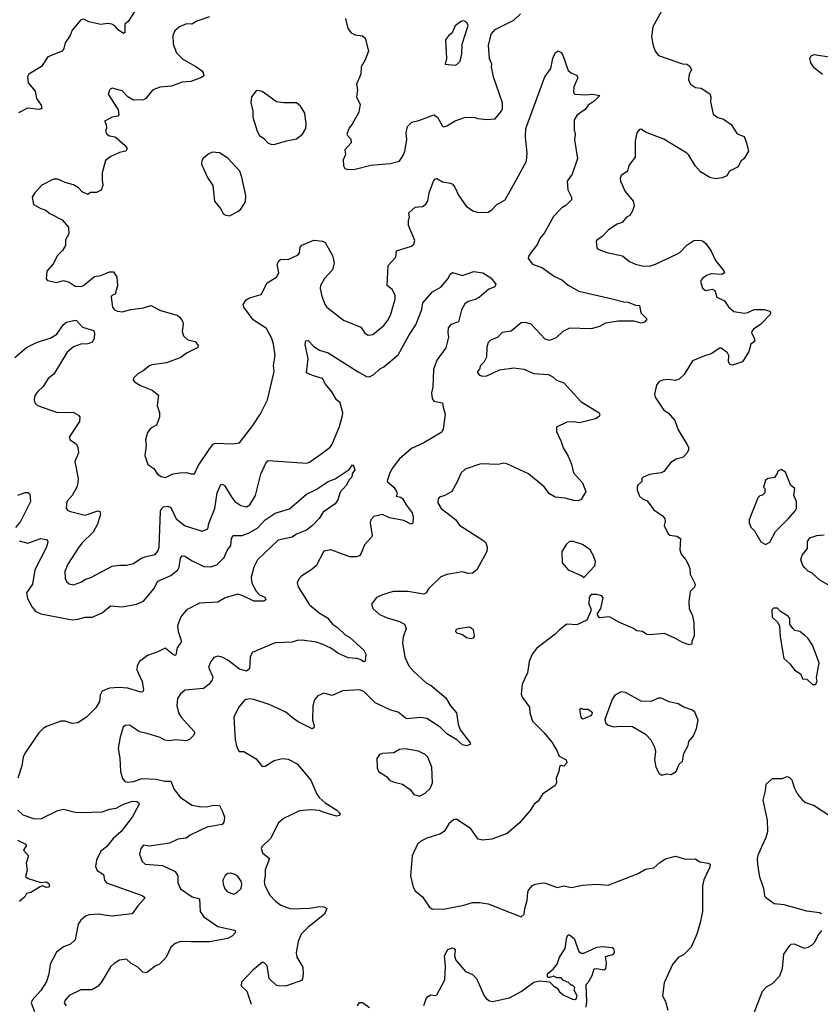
# Model space of a CAD drawing. Extents: x 1839239 to 1929705, y 762242 to 910352.
# Tile 396 of 429: x 1911158 to 1916759, y 882785 to 889676. Entities that reach past the tile are written whole.
import ezdxf

# ---------------------------------------------------------------- set-up
doc = ezdxf.new("R2010")
doc.units = 0

msp = doc.modelspace()

# ---------------------------------------------------------------- linework, layer by layer
at = {"layer": '0CON10XD'}
for points in [[(1915671.2, 889778.8), (1915588, 889625), (1915577.5, 889555), (1915589.2, 889495), (1915604.2, 889455), (1915626.7, 889425), (1915795, 889367.1), (1915825, 889364), (1915845, 889350), (1915857.5, 889325), (1915841.2, 889295), (1915836.7, 889255), (1915850, 889225), (1915885, 889202.5), (1915925, 889197.5), (1915985, 889157.5), (1915993.3, 889135), (1915991.7, 889101.7), (1916010, 889015), (1916042.3, 888992.3), (1916080.7, 888980.7), (1916135, 888943.3), (1916178.3, 888878.3), (1916225, 888857.5), (1916242.5, 888815), (1916256.7, 888755), (1916226.4, 888703.6), (1916202.5, 888685), (1916183, 888647), (1916123.6, 888616.4), (1916105, 888582.5), (1916071.7, 888568.3), (1916025, 888562.5), (1915985, 888572.5), (1915921.7, 888611.7), (1915885, 888650), (1915838.7, 888728.7), (1915825, 888740.8), (1915665, 888839.4), (1915535, 888888.8), (1915505, 888910), (1915493.6, 888906.4), (1915476.4, 888883.6), (1915462.9, 888825), (1915463.1, 888715), (1915419.2, 888655), (1915408.8, 888615), (1915366.2, 888585), (1915358, 888565), (1915361.2, 888545), (1915393.6, 888473.6), (1915450.6, 888405), (1915455.7, 888374.3), (1915445, 888337.5), (1915426.7, 888305), (1915403.3, 888295), (1915372.5, 888257.5), (1915336.7, 888245), (1915276.7, 888205), (1915231.7, 888158.3), (1915195, 888132.5), (1915190, 888125), (1915195, 888080), (1915208.3, 888068.3), (1915265, 888046.7), (1915375, 888023.3), (1915425, 887983.8), (1915465, 887964), (1915513, 887953), (1915565, 887952.2), (1915605, 887964.3), (1915755, 888035.6), (1915775, 888047.5), (1915825, 888098), (1915875, 888130.8), (1915914.1, 888134.1), (1915935, 888128), (1915959.1, 888109.1), (1915995, 888056.7), (1916025, 887990), (1916085, 887917.5), (1916087.5, 887905), (1916073, 887893), (1915995, 887897.5), (1915963.3, 887885), (1915935, 887863.8), (1915921.4, 887845), (1915935, 887796.7), (1915955, 887781.2), (1916005, 887790), (1916020, 887780), (1916034.1, 887734.1), (1916087.9, 887707.9), (1916115.8, 887665.8), (1916155, 887634.2), (1916225, 887621.1), (1916252.7, 887627.3), (1916295, 887648.8), (1916365, 887648.8), (1916405, 887636.7), (1916410, 887625), (1916408, 887612), (1916342.5, 887545), (1916290.8, 887509.2), (1916280, 887495), (1916277.5, 887485), (1916297.5, 887445), (1916297.5, 887425), (1916273.9, 887406.1), (1916259.2, 887355), (1916215, 887281.2), (1916145, 887258.8), (1916125, 887262.5), (1916116.7, 887285), (1916118, 887325), (1916108.8, 887345), (1916065, 887376.7), (1916055, 887376.7), (1915995, 887336.7), (1915945, 887321.2), (1915865, 887288), (1915806.8, 887193.2), (1915770.7, 887159.3), (1915745, 887150), (1915695, 887157.5), (1915655, 887153.3), (1915632.5, 887145), (1915611.7, 887118.3), (1915600, 887055), (1915603.8, 887035), (1915664.1, 886944.1), (1915693.9, 886923.9), (1915740.7, 886870.7), (1915763.8, 886805), (1915825.7, 886705), (1915835.8, 886685), (1915837.5, 886665), (1915828, 886645), (1915800, 886615), (1915750.5, 886599.5), (1915714.1, 886575.9), (1915665, 886513.3), (1915645, 886503.8), (1915565, 886492.5), (1915520, 886475), (1915510, 886465), (1915510, 886445), (1915481.7, 886418.3), (1915477.5, 886405), (1915477.5, 886385), (1915495, 886342.5), (1915515, 886323.3), (1915547.7, 886307.7), (1915593.3, 886245), (1915655, 886203.3), (1915670, 886185), (1915673.3, 886165), (1915667.5, 886135), (1915695, 886077.5), (1915705, 886067.5), (1915755, 886061.2), (1915780, 886045), (1915776.7, 885965), (1915786.4, 885936.4), (1915818.8, 885895), (1915833.8, 885865), (1915846.2, 885835), (1915848, 885795), (1915883.8, 885725), (1915878.8, 885705), (1915848.8, 885675), (1915840, 885605), (1915842, 885555), (1915865.8, 885505), (1915874, 885455), (1915876, 885365), (1915860, 885325), (1915860, 885305), (1915840.7, 885300.7), (1915795, 885316.7), (1915745, 885346.2), (1915669.3, 885379.3), (1915565, 885370), (1915545, 885373.3), (1915515, 885393.3), (1915475, 885400), (1915447.7, 885417.7), (1915349.3, 885459.3), (1915285, 885496.7), (1915215, 885490), (1915197.5, 885515), (1915223.3, 885555), (1915240.7, 885630.7), (1915230, 885645), (1915195, 885653.3), (1915155, 885652.5), (1915142.5, 885635), (1915138.8, 885585), (1915153.3, 885555), (1915153, 885537), (1915125, 885472.5), (1915055, 885440), (1914985, 885446.7), (1914934.1, 885405.9)], [(1911963.8, 889736.2), (1911916.8, 889663.2), (1911892.5, 889645), (1911893, 889587), (1911885, 889580), (1911847.5, 889605), (1911824.1, 889634.1), (1911802.5, 889645), (1911775, 889648.6), (1911725, 889641.4), (1911640.8, 889660.8), (1911605, 889678.6), (1911585, 889675.8), (1911525, 889603.3), (1911510, 889565), (1911475.8, 889515), (1911466, 889475), (1911455, 889456.2), (1911354.2, 889415.8), (1911311.2, 889348.8), (1911222.5, 889295), (1911211.9, 889275), (1911216.9, 889235), (1911265, 889176.7), (1911274.4, 889125), (1911308.2, 889078.2), (1911312.9, 889055), (1911295, 889047.5), (1911212.4, 889057.6), (1911150, 889025)], [(1912485, 889695.7), (1912396.7, 889665), (1912362.5, 889645), (1912325, 889647.1), (1912275, 889627.1), (1912242.4, 889597.6), (1912230, 889565), (1912231.4, 889505), (1912255.8, 889445), (1912300.2, 889400.2), (1912389.5, 889349.5), (1912429.3, 889319.3), (1912442, 889305), (1912445, 889283.3), (1912429.1, 889270.9), (1912355, 889244.3), (1912295, 889239.2), (1912219.7, 889210.3), (1912137.3, 889202.7), (1912086.4, 889183.6), (1912040, 889125), (1912025, 889114.2), (1911955, 889112.9), (1911915, 889136), (1911875, 889178), (1911805, 889196.7), (1911795, 889193.3), (1911785, 889182.5), (1911777.5, 889155), (1911836.2, 889065), (1911846.2, 889045), (1911850.7, 889009.3), (1911845, 889000), (1911805, 888993.8), (1911750, 888965), (1911762.5, 888945), (1911764, 888916), (1911758.9, 888895), (1911766.9, 888875), (1911785, 888863.6), (1911826.7, 888856.7), (1911896.7, 888795), (1911910, 888775), (1911900, 888755), (1911855, 888745.8), (1911795, 888719.2), (1911759.1, 888690.9), (1911735.8, 888605), (1911734, 888555), (1911740, 888515), (1911727.7, 888482.3), (1911695, 888467.5), (1911653, 888467), (1911635, 888452.5), (1911595, 888471.2), (1911570.3, 888500.3), (1911535, 888520), (1911475, 888537.1), (1911425, 888560), (1911395, 888560.6), (1911312.7, 888517.3), (1911264.2, 888465), (1911245.8, 888435), (1911255, 888383.8), (1911305, 888354), (1911335, 888346), (1911369.1, 888319.1), (1911455, 888275.7), (1911499.5, 888225), (1911502.6, 888177.4), (1911477.5, 888135), (1911478.1, 888095), (1911458.3, 888061.7), (1911422.5, 888025), (1911392.3, 887967.7), (1911348.8, 887915), (1911343.3, 887863.3), (1911351.7, 887851.7), (1911415, 887836.7), (1911465, 887850.6), (1911505, 887840), (1911545, 887810), (1911585, 887809.4), (1911605, 887815.8), (1911682, 887878), (1911725, 887886.7), (1911785, 887910.6), (1911815, 887912.5), (1911838.5, 887875), (1911843.1, 887815), (1911825, 887756.2), (1911802.5, 887745), (1911796.7, 887735), (1911806.2, 887665), (1911820, 887645), (1911842.5, 887635), (1911875, 887631.9), (1911935, 887648), (1912025, 887659.2), (1912075, 887675.6), (1912141.9, 887641.9), (1912258.4, 887608.4), (1912277.1, 887595), (1912297.5, 887565), (1912300.8, 887545), (1912294, 887495), (1912302.7, 887462.7), (1912335, 887435.8), (1912385, 887423.8), (1912406.7, 887395), (1912405, 887382.5), (1912325, 887342.9), (1912285, 887312.5), (1912185, 887274.2), (1912085, 887261.2), (1912065, 887253.3), (1912022.3, 887217.7), (1911985, 887196.7), (1911955, 887167.5), (1911952.5, 887155), (1911961.7, 887141.7), (1912002.5, 887115), (1912085, 887083.3), (1912129.3, 887049.3), (1912119.2, 886975), (1912136, 886925), (1912135.8, 886895), (1912115, 886837.5), (1912075, 886816.2), (1912052.7, 886787.3), (1912037.5, 886735), (1912043.8, 886695), (1912033.3, 886625), (1912054, 886564), (1912095.9, 886535.9), (1912122.5, 886495), (1912148.3, 886478.3), (1912175, 886472.9), (1912232.6, 886497.4), (1912275, 886504.4), (1912325, 886506.9), (1912357.7, 886497.7), (1912381.8, 886498.2), (1912405.6, 886554.4), (1912487.1, 886675), (1912510.6, 886705), (1912525, 886713.3), (1912645, 886707.1), (1912695.5, 886714.5), (1912790, 886835), (1912841.8, 886918.2), (1912891.4, 887015), (1912938.6, 887215), (1912933.1, 887255), (1912945.6, 887325), (1912933.6, 887405), (1912920.9, 887445), (1912885, 887514.2), (1912791.9, 887575), (1912726.2, 887665), (1912721.7, 887681.7), (1912742.5, 887715), (1912765, 887730.6), (1912848.3, 887751.7), (1912890, 887835), (1912954, 887875), (1912971.9, 887905), (1912959.4, 887965), (1912970.7, 887989.3), (1912985, 888000.8), (1913035, 887998.5), (1913105, 888031.1), (1913114.6, 888045.4), (1913119.4, 888085), (1913131.1, 888098.9), (1913215, 888132.2), (1913275.2, 888125.2), (1913295, 888115.6), (1913345.5, 888025.5), (1913357.8, 887975), (1913345.3, 887924.7), (1913290, 887865), (1913262.5, 887815), (1913260.8, 887795), (1913272.1, 887742.1), (1913292, 887685), (1913306.7, 887665), (1913422.9, 887572.9), (1913544.1, 887524.1), (1913573, 887483), (1913595, 887468.6), (1913627.3, 887472.7), (1913705, 887536), (1913735.7, 887575), (1913754.2, 887615), (1913785, 887720), (1913784, 887746), (1913765, 887784.4), (1913728.6, 887815), (1913735.7, 887955), (1913790, 888015), (1913795, 888057.5), (1913898.7, 888091.3), (1913916, 888105), (1913921.2, 888131.2), (1913878.6, 888235), (1913878.3, 888271.7), (1913885.7, 888295), (1913880, 888325), (1913925, 888362.9), (1913975, 888369.2), (1914000, 888385), (1914012.1, 888407.9), (1914023.5, 888465), (1914052.5, 888545), (1914065, 888563.3), (1914075, 888563.8), (1914115, 888540.6), (1914172.7, 888532.7), (1914185, 888526), (1914202.5, 888505), (1914226.9, 888446.9), (1914280.7, 888370.7), (1914328, 888338), (1914365, 888325.6), (1914435, 888329.4), (1914460, 888345), (1914495, 888383.1), (1914555, 888415.8), (1914632.6, 888557.4), (1914702.3, 888685), (1914707.5, 888745), (1914695.7, 888855), (1914699.1, 888915), (1914831.2, 889275), (1914872.5, 889335), (1914887.5, 889405), (1914905, 889444), (1914925, 889458), (1914945.9, 889445.9), (1914957.5, 889427.5), (1914995, 889320), (1915015, 889304), (1915056.7, 889285), (1915059.2, 889265), (1915034.2, 889205), (1915033.3, 889165), (1915042.5, 889155), (1915115, 889149.2), (1915165, 889155.6), (1915216.4, 889146.4), (1915177.5, 889105), (1915135, 889077.5), (1915112.7, 889047.3), (1915077.1, 889022.9), (1915054.4, 889005.6), (1915038, 888975), (1915038, 888905), (1915043.8, 888875), (1915040, 888835), (1915060, 888705), (1915022.5, 888595), (1914987.1, 888545), (1914991.4, 888485), (1915018, 888435), (1915018, 888415), (1914978.6, 888375), (1914950.9, 888359.1), (1914892.4, 888297.6), (1914828.6, 888185), (1914797.5, 888145), (1914781.4, 888105), (1914718.8, 888025), (1914716.2, 888005), (1914745, 887964), (1914815, 887938.6), (1914898.5, 887878.5), (1914950, 887855), (1914995, 887817.5), (1915070, 887775), (1915303.6, 887723.6), (1915385, 887700.4), (1915415, 887698.5), (1915465, 887677.5), (1915495, 887676), (1915504.1, 887624.1), (1915543.3, 887585), (1915543.3, 887575), (1915529.7, 887560.3), (1915505, 887552.9), (1915456, 887566), (1915345, 887566.7), (1915255, 887551.4), (1915215, 887529.4), (1915155, 887513.1), (1915005, 887516.4), (1914957.1, 887495), (1914911.2, 887448.8), (1914865, 887432), (1914835, 887440), (1914735, 887544), (1914695, 887555.8), (1914665, 887553.8), (1914595, 887496.7), (1914532.3, 887487.7), (1914502.5, 887455), (1914450.3, 887429.7), (1914434.3, 887415.7), (1914426, 887385), (1914423.8, 887315), (1914408.3, 887281.7), (1914382.5, 887255), (1914375, 887230), (1914360, 887215), (1914360, 887205), (1914375, 887187.5), (1914395, 887181.2), (1914425, 887184), (1914465, 887201.2), (1914514.2, 887225.8), (1914615, 887240), (1914685, 887230.8), (1914755, 887199.4), (1914855, 887192.9), (1914887, 887177), (1914914.3, 887154.3), (1914965, 887134), (1915083.8, 887005), (1915211.2, 886925), (1915216.2, 886915), (1915210.7, 886899.3), (1915186.4, 886883.6), (1915075, 886855.8), (1915035, 886861.9), (1914985, 886858.9), (1914914, 886825), (1914914.2, 886795), (1914946.5, 886725), (1914960, 886680), (1914995, 886622.5), (1915018, 886565), (1915033.3, 886505), (1915094, 886434), (1915117.8, 886375), (1915085, 886318.5), (1915065, 886307.7), (1915035, 886312.2), (1914975, 886326.7), (1914903.3, 886335), (1914865, 886358.8), (1914826.7, 886406.7), (1914716.9, 886496.9), (1914565, 886568.6), (1914545, 886571.2), (1914505, 886563.3), (1914385, 886566.7), (1914275, 886531.2), (1914245.9, 886504.1), (1914219.1, 886440.9), (1914181.2, 886375), (1914132.5, 886345), (1914095.9, 886334.1), (1914086.1, 886323.9), (1914083.8, 886295), (1914106.2, 886255), (1914207.8, 886177.8), (1914235, 886138.8), (1914405, 886029.4), (1914417.9, 886015), (1914427.9, 885985), (1914427, 885955), (1914355, 885826.7), (1914325, 885801.4), (1914295, 885801.2), (1914255, 885812), (1914145, 885792.2), (1914105, 885775.8), (1914017, 885693), (1914002.5, 885665), (1913985, 885656.7), (1913873.9, 885673.9), (1913770, 885675), (1913695, 885651.2), (1913655, 885631.2), (1913620, 885585), (1913627.5, 885555), (1913672.5, 885515), (1913721.2, 885491.2), (1913814.3, 885464.3), (1913848.8, 885445), (1913862, 885415), (1913840.8, 885355), (1913835.8, 885315), (1913851.4, 885215), (1913880, 885155), (1913914.3, 885115), (1914000.8, 885035), (1914037.5, 885017.5), (1914139.7, 884929.7), (1914170.8, 884875), (1914214.2, 884825), (1914225.7, 884745.7), (1914239.4, 884705), (1914310, 884615), (1914312.5, 884605), (1914285, 884594), (1914255, 884600.8), (1914216.2, 884636.2), (1914145, 884678.8), (1914099.5, 884725), (1914005, 884784.5), (1913965, 884793.3), (1913865, 884782.9), (1913805, 884829.2), (1913755, 884844.3), (1913645, 884894.3), (1913565.8, 884975), (1913535, 884985.6), (1913415, 884979.2), (1913345, 884946.7), (1913285, 884963.3), (1913243.8, 884945), (1913220, 884915), (1913209.2, 884875), (1913207.1, 884775), (1913217.5, 884735), (1913215, 884720), (1913205, 884712.5), (1913105, 884762), (1913065, 884792)], [(1913436.2, 889685), (1913453.3, 889615), (1913477.5, 889585), (1913505, 889570), (1913555, 889563.3), (1913575, 889547.5), (1913599.2, 889455), (1913575.5, 889394.5), (1913545.7, 889345), (1913544.4, 889295), (1913513.8, 889225), (1913520.8, 889185), (1913513.9, 889133.9), (1913540, 889085), (1913531.2, 889028.8), (1913483.3, 888945), (1913461.7, 888918.3), (1913447.5, 888875), (1913450, 888865), (1913475, 888840), (1913477.5, 888815), (1913433.3, 888765), (1913436.4, 888733.6), (1913420, 888695), (1913423.6, 888653.6), (1913432.5, 888635), (1913455, 888626.7), (1913505, 888630), (1913615, 888657.1), (1913749.4, 888670.6), (1913815, 888686), (1913845.5, 888735), (1913851.5, 888755), (1913867.1, 888835), (1913861.4, 888885), (1913870.7, 888929.3), (1913900.5, 888959.5), (1913950.5, 888969.5), (1914055, 889009.4), (1914081.4, 888995), (1914115, 888930), (1914126.1, 888926.1), (1914146.6, 888933.4), (1914205, 888969.2), (1914269.3, 888990.7), (1914335, 888993.3), (1914363.6, 888983.6), (1914425, 888976.7), (1914485, 888982.5), (1914525, 889032.5), (1914535.8, 889055), (1914535.8, 889095), (1914472.2, 889275), (1914457.5, 889345), (1914460, 889365), (1914443.8, 889405), (1914436.9, 889495), (1914455.6, 889574.4), (1914485, 889607.1), (1914615, 889672), (1914662.4, 889717.6)], [(1914205, 889357.5), (1914215, 889362.5), (1914240, 889385), (1914250.8, 889435), (1914253.8, 889505), (1914296, 889635), (1914287, 889657), (1914265, 889668.8), (1914247.5, 889665), (1914205, 889632.5), (1914182.5, 889585), (1914157, 889563), (1914137.5, 889535), (1914143.3, 889405), (1914133.3, 889365), (1914205, 889357.5)], [(1916773.2, 889293.2), (1916715, 889338.8), (1916692, 889375), (1916685, 889407.5), (1916695.9, 889424.1), (1916715, 889432), (1916835.8, 889414.2)], [(1912922.3, 888802.3), (1912945, 888803.8), (1913025, 888828), (1913095, 888841.2), (1913136.7, 888875), (1913160, 888915), (1913161.9, 888945), (1913151.9, 889021.9), (1913121.7, 889071.7), (1913095, 889093.8), (1913005, 889094.2), (1912955, 889102), (1912855, 889172.5), (1912825, 889180), (1912813, 889177), (1912780, 889135), (1912774.1, 889095.9), (1912789.2, 889035), (1912789.2, 888995), (1912818.6, 888895), (1912835, 888866.2), (1912866.2, 888845), (1912895, 888811.2), (1912922.3, 888802.3)], [(1912625, 888303.3), (1912685, 888333.3), (1912705, 888350), (1912738.3, 888401.7), (1912740.8, 888445), (1912712, 888575), (1912698.8, 888615), (1912615, 888705.8), (1912555, 888744), (1912505, 888748), (1912476.7, 888735), (1912441.2, 888705), (1912431.7, 888688.3), (1912430.8, 888665), (1912471.1, 888571.1), (1912508.6, 888515), (1912520, 888405), (1912562.5, 888355), (1912580.7, 888320.7), (1912595, 888310), (1912625, 888303.3)], [(1911125, 887311.9), (1911205, 887380.9), (1911275, 887417.5), (1911375, 887449.6), (1911418.6, 887475), (1911465, 887543.3), (1911485, 887558.8), (1911545, 887573.8), (1911555, 887571.2), (1911596.2, 887525), (1911675, 887500.8), (1911680.9, 887485), (1911677.8, 887445), (1911665, 887418.6), (1911635, 887406.4), (1911585, 887404.4), (1911535, 887386.5), (1911489.7, 887350.3), (1911395.7, 887194.3), (1911356.4, 887165), (1911321.5, 887108.5), (1911285, 887074), (1911264.3, 887045), (1911258, 887015), (1911264.2, 886995), (1911282, 886975), (1911415, 886928.9), (1911536.2, 886926.2), (1911568.7, 886908.7), (1911579.2, 886895), (1911575.8, 886865), (1911503.8, 886755), (1911510, 886735), (1911555, 886706.2), (1911565.7, 886685), (1911568.6, 886645), (1911544.5, 886585), (1911567.3, 886465), (1911565.5, 886435), (1911556.5, 886405), (1911525, 886345.8), (1911487.5, 886305), (1911483.5, 886255), (1911495, 886241.4), (1911513.2, 886233.2), (1911615, 886208.6), (1911705, 886239.2), (1911718.8, 886235), (1911722.9, 886215), (1911702.7, 886145), (1911671, 886089), (1911594.2, 886015.8), (1911570.5, 885985), (1911495, 885866), (1911474.3, 885815), (1911475.7, 885765), (1911484.5, 885744.5), (1911505, 885727.1), (1911535, 885721.9), (1911585, 885738.6), (1911618.7, 885761.3), (1911655, 885772.3), (1911805, 885850.5), (1911855, 885859.4), (1911905, 885858), (1911955, 885870), (1912005, 885905.8), (1912032.4, 885917.6), (1912106.4, 885933.6), (1912124.5, 885955.5), (1912134.6, 885985.4), (1912143.7, 886236.3), (1912148.6, 886251.4), (1912165, 886266), (1912195, 886272), (1912215, 886261.2), (1912252.5, 886182.5), (1912315, 886133.5), (1912435, 886096), (1912475, 886113.3), (1912480.7, 886150.7), (1912522.9, 886255), (1912538.6, 886365), (1912565, 886422), (1912575, 886425.8), (1912591.4, 886415), (1912641.2, 886331.2), (1912664, 886305), (1912705.7, 886275.7), (1912745, 886266), (1912768.6, 886281.4), (1912807.8, 886345), (1912844.4, 886495), (1912878.7, 886571.3), (1912895, 886591.2), (1913165, 886572.5), (1913185, 886580), (1913275, 886641.4), (1913329.2, 886685), (1913345, 886706.2), (1913395, 886828.8), (1913416.3, 886905), (1913418.8, 886925), (1913398.8, 886995), (1913375, 887016.5), (1913341.1, 887071.1), (1913297.5, 887125), (1913276.9, 887165), (1913206.7, 887185), (1913163.8, 887205), (1913176.7, 887305), (1913156.1, 887403.9), (1913160.5, 887429.5), (1913175, 887431.2), (1913215, 887388.8), (1913254.3, 887364.3), (1913315, 887343.8), (1913525, 887212.5), (1913585, 887178), (1913605, 887176), (1913635, 887192.9), (1913675, 887230.6), (1913705, 887245.6), (1913805, 887329.4), (1913880, 887465), (1913929.9, 887540.1), (1913971.3, 887648.7), (1913977.5, 887695), (1914045, 887770.8), (1914105, 887803.8), (1914154.3, 887865.7), (1914170, 887895), (1914185, 887906.2), (1914255, 887886), (1914335, 887913.8), (1914398.8, 887905), (1914455, 887868.8), (1914488.8, 887825), (1914482.5, 887807.5), (1914439.3, 887790.7), (1914374, 887735), (1914345, 887718.5), (1914296, 887704), (1914272.6, 887687.4), (1914248.9, 887645), (1914227.4, 887562.6), (1914175, 887541.9), (1914155, 887518.8), (1914152, 887488), (1914157.1, 887455), (1914139.8, 887380.2), (1914076.7, 887293.3), (1914052.2, 887227.8), (1914047.5, 887105), (1914039.2, 887065), (1914043.8, 887025), (1914056.1, 887006.1), (1914115, 886993.8), (1914121.1, 886965), (1914134.2, 886915), (1914119.8, 886810.2), (1914110.5, 886789.5), (1913985, 886714.5), (1913898.8, 886675), (1913815, 886602.9), (1913768, 886542), (1913747.5, 886505), (1913730, 886455), (1913727.5, 886445), (1913775, 886403.3), (1913793.3, 886375), (1913797.5, 886355), (1913791.7, 886341.7), (1913825, 886334), (1913835, 886324.3), (1913860.4, 886280.4), (1913904, 886225), (1913911.2, 886195), (1913908, 886152), (1913895, 886146.2), (1913845, 886171.4), (1913745, 886190.6), (1913695, 886212.5), (1913635, 886198.8), (1913614, 886175), (1913608.8, 886155), (1913623.3, 886065), (1913620, 886055), (1913569.5, 886000.5), (1913547.9, 885942.1), (1913535, 885923.8), (1913514.1, 885915.9), (1913467.6, 885917.6), (1913335, 885965.7), (1913285, 885956.2), (1913231.2, 885855), (1913195, 885823.8), (1913131.2, 885785), (1913112, 885765), (1913098, 885735), (1913105.8, 885705.8), (1913185, 885582), (1913253.8, 885525), (1913310.4, 885490.4), (1913347.1, 885445), (1913382.1, 885422.1), (1913435, 885371.5), (1913464.4, 885354.4), (1913564.5, 885264.5), (1913578.6, 885235), (1913575, 885187.5), (1913565, 885181.2), (1913538.8, 885198.8), (1913515.8, 885205.7), (1913455, 885210.5), (1913382.8, 885242.8), (1913335, 885276.7), (1913275, 885306.5), (1913235, 885318.8), (1913133.6, 885333.6), (1913098.1, 885331.9), (1913065, 885320), (1912944.4, 885315.6), (1912785, 885248), (1912770, 885215), (1912766.4, 885133.6), (1912745, 885115.8), (1912695, 885130), (1912615, 885194), (1912575, 885214.2), (1912545, 885221.2), (1912515, 885211.2), (1912496, 885185), (1912478.8, 885145), (1912508, 885075), (1912503.8, 885055), (1912483.3, 885025), (1912444.2, 884995.8), (1912315, 884984.2), (1912282.1, 884957.9), (1912262.5, 884925), (1912258.1, 884875), (1912268.5, 884825), (1912286.7, 884795), (1912379.2, 884695), (1912382, 884685), (1912372, 884665), (1912345, 884637.5), (1912325, 884628.1), (1912244.4, 884635.6), (1912205, 884630), (1912174.2, 884634.2), (1912141.7, 884651.7), (1912050.7, 884679.3), (1911995, 884691.2), (1911925, 884738.8), (1911895, 884736.2), (1911881.2, 884725), (1911860, 884655), (1911846, 884575), (1911857.7, 884507.7), (1911864, 884415), (1911878, 884365), (1911893.3, 884345), (1911915, 884340), (1911955, 884345.6), (1912015, 884366.6), (1912115, 884361.8), (1912174.3, 884345.7), (1912215, 884347.5), (1912238.8, 884288.8), (1912283.3, 884233.3), (1912365, 884179.6), (1912425, 884166.2), (1912475, 884168.5), (1912515, 884178.6), (1912555, 884175.6), (1912577.8, 884135), (1912589.8, 884095), (1912585, 884058.8), (1912575, 884044), (1912466.2, 884023.8), (1912351.2, 883968.8), (1912322.5, 883947.5), (1912265, 883941.1), (1912205, 883912.5), (1912065, 883891.4), (1912025, 883898.1), (1912006, 883875), (1911995.8, 883835), (1912014.3, 883784.3), (1912035, 883766.2), (1912156.1, 883756.1), (1912245.5, 883715.5), (1912264.2, 883685), (1912264.4, 883635), (1912283.3, 883593.3), (1912365, 883537.5), (1912415, 883522.9), (1912420.8, 883435), (1912445, 883397.8), (1912545, 883328.6), (1912660, 883305), (1912668.3, 883298.3), (1912666.2, 883285), (1912646, 883265), (1912614.2, 883245.8), (1912485, 883222.2), (1912357.2, 883222.8), (1912284.3, 883225.7), (1912245, 883211.2), (1912215.7, 883184.3), (1912181.9, 883115), (1912164.6, 883095), (1912135, 883066.2), (1912105, 883051.2), (1912045, 883006.4), (1912019.3, 883009.3), (1911985, 883046), (1911935, 883074), (1911905, 883101.2), (1911855, 883094), (1911818.3, 883071.7), (1911793.2, 883046.8), (1911732.9, 882945), (1911706.8, 882913.2), (1911663, 882887), (1911585, 882886.9), (1911505, 882847.5), (1911475.7, 882815), (1911469.2, 882795), (1911482, 882775)], [(1911155, 886028.8), (1911215, 886011.8), (1911305, 886046.2), (1911345, 886039.2), (1911354, 886025), (1911344.3, 885985), (1911263.3, 885825), (1911248.6, 885725), (1911204.4, 885665.6), (1911211.4, 885625), (1911245, 885564), (1911270, 885535), (1911305, 885516.9), (1911525.5, 885475.5), (1911565, 885479.5), (1911615, 885494.4), (1911665, 885494.4), (1911735.4, 885524.6), (1911766.4, 885553.6), (1911795, 885574), (1911875.8, 885565.8), (1911975, 885584.5), (1912025, 885606.4), (1912096.4, 885693.6), (1912123.6, 885746.4), (1912215, 885785.3), (1912263.3, 885825), (1912274.6, 885845.4), (1912282.7, 885907.3), (1912295, 885924.2), (1912315, 885920.5), (1912360.1, 885890.1), (1912445, 885848.4), (1912495, 885846), (1912538, 885862), (1912588.5, 885911.5), (1912609.6, 885960.4), (1912633.8, 885995), (1912640, 886045), (1912654.5, 886065.5), (1912715, 886067.2), (1912762.2, 886085), (1912825, 886120.8), (1912875, 886175.5), (1912945, 886222), (1913045, 886253.3), (1913163.3, 886355), (1913232, 886388), (1913315, 886444.2), (1913365, 886462.5), (1913463, 886527), (1913485, 886560), (1913495, 886550), (1913502.5, 886525), (1913483.3, 886496.7), (1913482.5, 886475), (1913463.9, 886456.1), (1913442.9, 886415), (1913400.6, 886369.4), (1913384, 886315), (1913365, 886286.7), (1913280.7, 886229.3), (1913253.3, 886185), (1913206.2, 886135), (1913165, 886104.3), (1913095, 886075.6), (1913064, 886055), (1912966, 886034), (1912821.4, 885895), (1912795.6, 885845), (1912777.1, 885775), (1912782.4, 885732.4), (1912813.3, 885676.7), (1912835, 885650), (1912873.3, 885635), (1912880, 885615), (1912865, 885606.7), (1912795, 885606), (1912720, 885645), (1912685, 885654.4), (1912595, 885630.8), (1912545, 885599.2), (1912415, 885592.5), (1912324.2, 885545), (1912285, 885498), (1912261.9, 885435), (1912265.6, 885395), (1912290.6, 885325), (1912260.2, 885279.8), (1912249.4, 885230.6), (1912245, 885226.2), (1912235, 885230), (1912175, 885278.5), (1912125, 885252.9), (1912053, 885227), (1911996.3, 885183.7), (1911980, 885155), (1911977.1, 885125), (1912014.2, 885045), (1912023.3, 884985), (1912018.3, 884971.7), (1912005, 884970), (1911915, 884996.9), (1911851.2, 885001.2), (1911785, 884996.7), (1911735, 884976), (1911721.7, 884948.3), (1911715.7, 884905), (1911690.3, 884859.7), (1911626.2, 884795), (1911564.4, 884755.6), (1911525, 884750), (1911475, 884765.7), (1911445, 884765.6), (1911345, 884728.9), (1911322.5, 884715), (1911292.5, 884685), (1911195, 884544.2), (1911181.5, 884515), (1911171.8, 884455), (1911145, 884366.7)], [(1916375, 886003.3), (1916405, 886020), (1916445.7, 886095), (1916535.4, 886184.6), (1916585, 886240), (1916591.2, 886255), (1916591.2, 886305), (1916572.5, 886345), (1916580, 886395), (1916552.5, 886415), (1916515, 886510), (1916485, 886527.5), (1916460, 886515), (1916460, 886505), (1916438.3, 886471.7), (1916395, 886466.2), (1916375, 886453.3), (1916362.5, 886405), (1916370, 886395), (1916370, 886365), (1916355, 886347.5), (1916335, 886343.3), (1916320.8, 886329.2), (1916261.2, 886175), (1916261.2, 886155), (1916273.3, 886125), (1916298.3, 886098.3), (1916341.7, 886021.7), (1916375, 886003.3)], [(1911145, 886349.2), (1911195, 886367.5), (1911217.7, 886367.7), (1911228.8, 886355), (1911234, 886305), (1911164.4, 886165), (1911128.8, 886121.2)], [(1916825, 885714), (1916755, 885754.2), (1916702.9, 885802.9), (1916675, 885816), (1916649.5, 885839.5), (1916636.5, 885856.5), (1916623.1, 885895), (1916631.8, 885928.2), (1916668.1, 885975), (1916669.5, 886025), (1916685, 886050), (1916733.4, 886066.6), (1916785, 886070)], [(1915105, 885772.5), (1915181.9, 885855), (1915185.5, 885885), (1915173, 885923), (1915148, 885965), (1915095, 886004.2), (1915030, 886025), (1915005, 886023.3), (1914983.3, 886005), (1914950, 885955), (1914953.8, 885875), (1914995, 885826), (1915090, 885785), (1915105, 885772.5)], [(1916725, 885022.5), (1916736.7, 885045), (1916733, 885073), (1916750, 885175), (1916705, 885297.5), (1916673.8, 885345), (1916649.1, 885369.1), (1916615, 885393.3), (1916581.2, 885401.2), (1916566.1, 885416.1), (1916546.7, 885445), (1916546.7, 885485), (1916535, 885502.5), (1916480, 885535), (1916458.3, 885558.3), (1916431.7, 885558.3), (1916420, 885545), (1916422.5, 885495), (1916459.3, 885459.3), (1916472.5, 885435), (1916477, 885357), (1916503.3, 885205), (1916545, 885167.5), (1916577.5, 885125), (1916622.5, 885095), (1916633.6, 885063.6), (1916665, 885060), (1916705, 885022.5), (1916725, 885022.5)], [(1914315, 885345.5), (1914335, 885350), (1914340, 885365), (1914332.5, 885405), (1914305, 885425.6), (1914225, 885412.5), (1914209.2, 885405), (1914205.8, 885395), (1914216, 885385), (1914255, 885373.3), (1914283.2, 885353.2), (1914315, 885345.5)], [(1914934.1, 885405.9), (1914905, 885376.7), (1914775, 885277.5), (1914743.9, 885236.1), (1914722, 885185), (1914710, 885105), (1914673.8, 885025), (1914666.7, 884955), (1914673.9, 884933.9), (1914723.3, 884865), (1914727.5, 884825), (1914746.4, 884766.4), (1914828, 884685), (1914880.3, 884620.3), (1914915, 884562), (1914931.1, 884521.1), (1914980, 884495), (1914986.7, 884475), (1914965, 884452.5), (1914945, 884456.7), (1914935, 884450), (1914930, 884415), (1914911.7, 884368.3), (1914912.5, 884335), (1914905, 884317.5), (1914815.8, 884255), (1914785, 884206.7), (1914756.2, 884185), (1914728.8, 884141.2), (1914653.3, 884055), (1914568.3, 883981.7), (1914461.2, 883941.2), (1914395, 883934), (1914365, 883942), (1914315, 884013.8), (1914235, 884067.5), (1914215, 884077.5), (1914195, 884077.5), (1914160.7, 884049.3), (1914126.7, 883995), (1914097.5, 883975), (1914005, 883948.8), (1913963.9, 883926.1), (1913940, 883905), (1913904, 883825), (1913891.2, 883685), (1913911.2, 883605), (1913925, 883580), (1913975, 883536.7), (1914023.8, 883465), (1914045, 883452), (1914135, 883454.3), (1914265, 883478.6), (1914325, 883496.9), (1914375, 883498), (1914435, 883488), (1914665, 883397.5), (1914686.2, 883415), (1914690.8, 883455), (1914708.3, 883511.7), (1914711.8, 883568.2), (1914717.1, 883585), (1914745, 883615.6), (1914765, 883625.6), (1914815, 883635.6), (1914835.9, 883634.1), (1914917.3, 883602.7), (1914965, 883614.3), (1915017.6, 883602.4), (1915095, 883619.4), (1915195, 883625.7), (1915275, 883618.8), (1915485, 883701.2), (1915535, 883730), (1915595, 883740.8), (1915635, 883777.5), (1915675, 883802.9), (1915745, 883821.2), (1915815, 883802), (1915885, 883803.3), (1915915, 883783.3), (1915975, 883772.5), (1915987.5, 883765), (1915986.7, 883745), (1915944.2, 883655.8), (1915935.8, 883615), (1915935.8, 883435.8), (1915919.2, 883355), (1915894.4, 883275.6), (1915855.8, 883185), (1915802.5, 883132.5), (1915765, 883113.8), (1915725.7, 883064.3), (1915665.8, 882935), (1915653.8, 882845), (1915676.7, 882805), (1915692.5, 882745)], [(1915645, 884390), (1915659.3, 884390.7), (1915685, 884397.5), (1915715, 884393.3), (1915750, 884415), (1915772.5, 884465), (1915793.6, 884486.4), (1915805, 884540), (1915833.9, 884596.1), (1915840, 884625), (1915871.2, 884665), (1915893.8, 884715), (1915903.6, 884773.6), (1915880.7, 884830.7), (1915865, 884843.3), (1915805, 884863.8), (1915765, 884888), (1915701.2, 884901.2), (1915645, 884926.7), (1915625, 884926.7), (1915576.1, 884903.9), (1915505, 884906.2), (1915395, 884966.7), (1915365, 884972.5), (1915320.7, 884949.3), (1915302.3, 884917.7), (1915250.7, 884779.3), (1915256, 884755), (1915275, 884738.6), (1915315, 884726.7), (1915355, 884732), (1915445, 884728.8), (1915535.7, 884675.7), (1915573.8, 884635), (1915598.8, 884585), (1915606, 884555), (1915598.8, 884495), (1915607.5, 884445), (1915630.7, 884400.7), (1915645, 884390)], [(1913065, 884792), (1913019.7, 884829.7), (1912903.7, 884883.7), (1912795, 884919.5), (1912765, 884922.9), (1912733.1, 884916.9), (1912687.9, 884862.1), (1912656.2, 884795), (1912666.2, 884635), (1912676.2, 884585), (1912694.3, 884554.3), (1912725, 884553.3), (1912813, 884503), (1912855, 884450), (1912875, 884452.5), (1912938.3, 884491.7), (1912995, 884506), (1913035, 884500), (1913099.1, 884469.1), (1913194.4, 884354.4), (1913237.1, 884255), (1913252.6, 884232.6), (1913294.7, 884194.7), (1913376, 884145), (1913399.5, 884119.5), (1913395, 884106.7), (1913375, 884102.9), (1913275, 884133.1), (1913255, 884140.9), (1913195, 884145.4), (1913115, 884138.5), (1913003.6, 884086.4), (1912968.5, 884055), (1912912, 883945), (1912852.3, 883887.7), (1912846.7, 883875), (1912856.7, 883845), (1912906.2, 883805), (1912874.1, 883725.9), (1912876.2, 883685), (1912868.8, 883645), (1912873.6, 883616.4), (1912908.3, 883548.3), (1912947.9, 883507.9), (1912985, 883479.2), (1913055, 883452.9), (1913185, 883457.5), (1913255, 883468.9), (1913286.7, 883466.7), (1913306.7, 883455), (1913289.2, 883415), (1913175, 883324.2), (1913127.1, 883275), (1913105.7, 883225), (1913092.5, 883145), (1913096.2, 883115), (1913137.5, 883045), (1913140.5, 882999.5), (1913136.7, 882963.3), (1913128.3, 882951.7), (1913025, 882914), (1912975, 882911.2), (1912955, 882916.7), (1912903.3, 882965), (1912888.8, 883055), (1912865, 883077.5), (1912855, 883076.7), (1912788.8, 883025), (1912709.3, 882940.7), (1912706.7, 882915), (1912746.1, 882876.1), (1912778, 882785)], [(1915093.7, 884783.7), (1915105, 884784.5), (1915155, 884806.2), (1915163.8, 884815), (1915164, 884825), (1915135, 884847.5), (1915105, 884847.5), (1915085, 884856.2), (1915074.4, 884845), (1915083.1, 884795), (1915093.7, 884783.7)], [(1913955, 884242.5), (1913995, 884263.3), (1914030, 884295), (1914046.7, 884335), (1914040.8, 884445), (1914013.8, 884515), (1913994.1, 884534.1), (1913947.3, 884557.3), (1913855, 884572.5), (1913815, 884568), (1913775, 884546), (1913695, 884540), (1913675, 884532.5), (1913657.5, 884505), (1913659.3, 884439.3), (1913667.5, 884415), (1913725, 884378.8), (1913745, 884354), (1913771.7, 884341.7), (1913835, 884326.7), (1913889.5, 884289.5), (1913914.2, 884254.2), (1913955, 884242.5)], [(1916766, 883415), (1916754.2, 883424.2), (1916665, 883437.5), (1916505, 883480.8), (1916435, 883488.8), (1916375, 883532.5), (1916370, 883545), (1916364, 883595), (1916335.8, 883675.8), (1916320.8, 883765), (1916320, 883805), (1916325.8, 883835), (1916380.8, 883955), (1916390.8, 883995), (1916389.2, 884075), (1916358, 884215), (1916375, 884280), (1916379.4, 884325), (1916425, 884364.6), (1916495, 884365.8), (1916525, 884380.5), (1916541.2, 884375), (1916559.2, 884355), (1916575, 884303.3), (1916598.6, 884255), (1916633.7, 884213.7), (1916655, 884198.6), (1916715, 884175.8), (1916845, 884092)], [(1911145, 884143.3), (1911180.9, 884110.9), (1911255, 884085.8), (1911305, 884082.5), (1911425, 884142), (1911465, 884152), (1911545, 884128.8), (1911588.3, 884128.3), (1911735, 884131.1), (1911785, 884150), (1911832.7, 884157.3), (1911885, 884186.4), (1911946.5, 884206.5), (1911976.7, 884205), (1911991.2, 884195), (1911993.8, 884185), (1911944, 884095), (1911868.2, 883995), (1911811.1, 883945), (1911765, 883888), (1911725, 883857.5), (1911694.5, 883795), (1911688.8, 883748.8), (1911700.9, 883720.9), (1911744.4, 883694.4), (1911750, 883655), (1911764.8, 883634.8), (1912015, 883545.8), (1912030, 883535), (1912031.2, 883525), (1911984.2, 883475), (1911945, 883417.5), (1911805, 883402.2), (1911748, 883408), (1911715, 883415.4), (1911645, 883410.8), (1911618.8, 883401.2), (1911585.6, 883375), (1911566.7, 883345), (1911545, 883236), (1911513.8, 883205), (1911465, 883188), (1911415, 883151.2), (1911372, 883065), (1911362.5, 882995), (1911344.4, 882945), (1911305, 882882), (1911245.5, 882814.5), (1911237.1, 882795), (1911261.1, 882735)], [(1911143.3, 883935), (1911200, 883905), (1911202.5, 883895), (1911183.6, 883863.6), (1911220, 883825), (1911203, 883773), (1911210, 883725), (1911199.3, 883679.3), (1911216.1, 883666.1), (1911305, 883637.5), (1911345, 883642.5), (1911361.7, 883631.7), (1911367.5, 883615), (1911360, 883605), (1911345, 883603.3), (1911315, 883613.3), (1911301.7, 883608.3)], [(1912655, 883556), (1912675, 883564.2), (1912707.1, 883595), (1912712.9, 883625), (1912707.9, 883647.9), (1912685, 883680), (1912664, 883694), (1912635, 883703.8), (1912615, 883701.2), (1912594.2, 883685.8), (1912580, 883655), (1912580.8, 883625), (1912593.2, 883593.2), (1912608.8, 883575), (1912635, 883562.5), (1912655, 883556)], [(1911301.7, 883608.3), (1911235, 883566.7), (1911205, 883560), (1911193, 883537), (1911156.4, 883503.6)], [(1916295.4, 882725), (1916355, 882876.7), (1916382.1, 882907.9), (1916425, 882930), (1916475, 882983.3), (1916494.4, 883035), (1916504, 883135), (1916545, 883197.5), (1916555, 883206.2), (1916575, 883208), (1916645, 883178.8), (1916675, 883186.2), (1916700.5, 883199.5), (1916720.5, 883219.5), (1916742, 883265), (1916769.1, 883300.9)], [(1913985, 882776.7), (1914005, 882836.2), (1914035, 882850.8), (1914065, 882845.7), (1914075, 882851.4), (1914132.9, 882957.1), (1914137.2, 883052.8), (1914130, 883125), (1914152.4, 883167.6), (1914185, 883180), (1914197.5, 883175), (1914203.3, 883165), (1914200.6, 883125), (1914209.4, 883095), (1914275.8, 883015.8), (1914325, 882994), (1914354.2, 882965), (1914408, 882845), (1914421.2, 882825), (1914445, 882809.2), (1914465.8, 882804.2), (1914585, 882830.6), (1914666, 882875), (1914755, 882939.4), (1914795, 882950), (1914865, 882943.3), (1914895, 882911.8), (1914918.3, 882898.3), (1914935, 882871.8), (1914965, 882848.1), (1915025, 882820.6), (1915040.7, 882819.3), (1915053.6, 882826.4), (1915056.7, 882845), (1915037.5, 882885), (1915041.7, 882901.7), (1915025, 882920), (1915015, 882920), (1914998.3, 882938.3), (1914961.7, 882951.7), (1914945, 882970), (1914915, 882970), (1914895, 882982.5), (1914865, 882973.3), (1914855, 882973.3), (1914850.5, 882980.5), (1914850, 882995), (1914856.7, 883005), (1914890, 883030), (1914918.8, 883065), (1914934.2, 883115), (1914974, 883176), (1914986.7, 883255), (1914995, 883272.5), (1915005, 883272.5), (1915035.7, 883245), (1915070, 883155), (1915085, 883142.5), (1915105, 883143.3), (1915195, 883186), (1915235, 883190.8), (1915303.6, 883183.6), (1915312.5, 883175), (1915316.7, 883155), (1915316.2, 883145), (1915305, 883131.2), (1915253, 883117), (1915261.2, 883075), (1915255, 883030), (1915245, 883023.3), (1915195, 883032.5), (1915175, 883030), (1915160, 882985), (1915132.5, 882935), (1915118.3, 882921.7), (1915122, 882805), (1915117.5, 882765)], [(1913522, 882775), (1913535, 882796.7), (1913555, 882796.7), (1913605, 882762.9)]]:
    msp.add_lwpolyline(points, dxfattribs=at)

doc.saveas('drawing.dxf')
